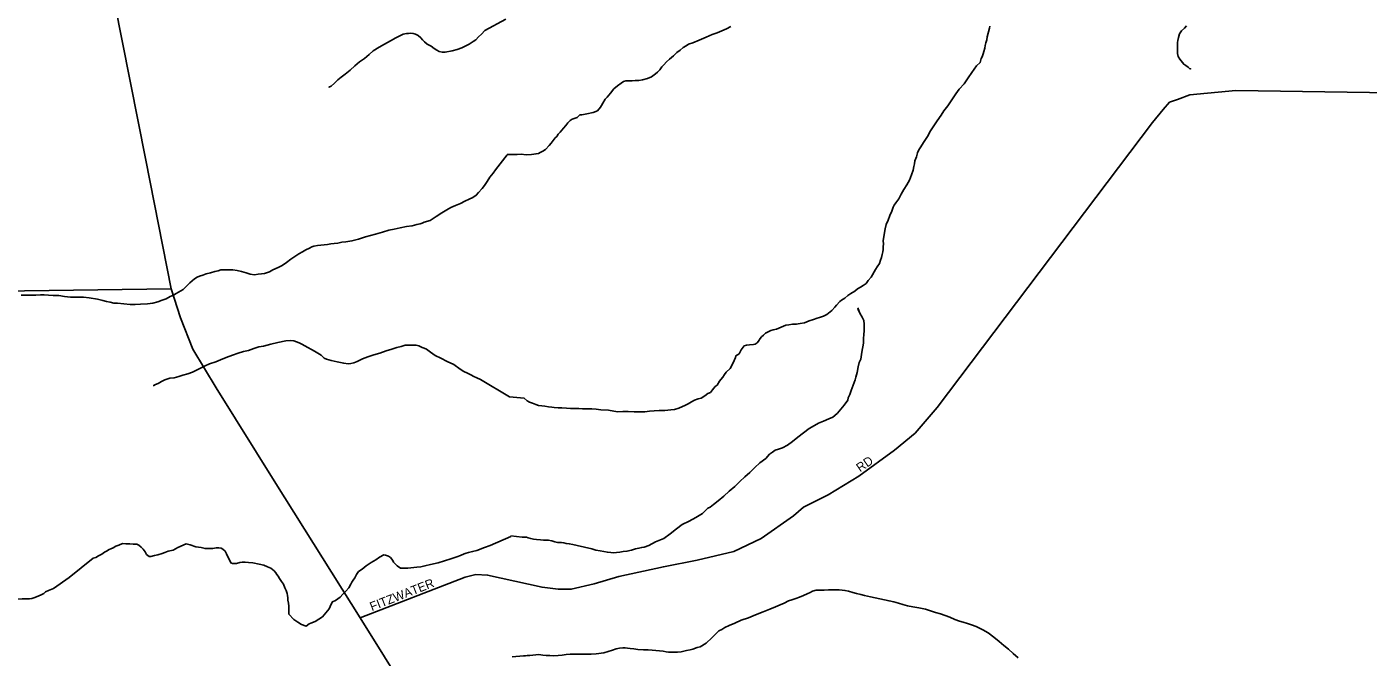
# Model space of a CAD drawing. Extents: x 2010165 to 2382125, y 1060529 to 1407316.
# Drawn here: x 2206176 to 2213739, y 1217618 to 1221171 of the extents above; entities that cross this region are included whole.
import ezdxf

# ---------------------------------------------------------------- set-up
doc = ezdxf.new("R2010")
doc.units = 0
for name, color, linetype in [('GM_X_City_Street', 7, 'Continuous'), ('GM_X_City_Street_Text', 7, 'Continuous'), ('GM_X_Minor_River', 7, 'Continuous'), ('GM_X_State_Route', 7, 'Continuous')]:
    doc.layers.add(name, color=color, linetype=linetype)

msp = doc.modelspace()

# ---------------------------------------------------------------- linework, layer by layer
at = {"layer": 'GM_X_City_Street'}
for points in [[(2208056, 1217840.3), (2208646.9, 1218069), (2208707.3, 1218083.5), (2208774.3, 1218080.8), (2209081.4, 1218012.5), (2209172.1, 1218002), (2209245.6, 1218000.7), (2209375.3, 1218030.9), (2209513.3, 1218073), (2209765.6, 1218128.1), (2209955.2, 1218164.8), (2210163.2, 1218213.6), (2210316.2, 1218287), (2210499.7, 1218415.4), (2210554.8, 1218464.3), (2210693.8, 1218532.9), (2210867.7, 1218637.5), (2211067.6, 1218784.3), (2211185.4, 1218880.8), (2211309.3, 1219025.4), (2212523.5, 1220632.4), (2212583.4, 1220704.7), (2212619.3, 1220746.9), (2212663.3, 1220761), (2212733.3, 1220787.2), (2212993.3, 1220811.8), (2214123.3, 1220795.8)], [(2204509.8, 1219660.2), (2206989.8, 1219694.1)]]:
    msp.add_lwpolyline(points, dxfattribs=at)
at = {"layer": 'GM_X_Minor_River'}
for points in [[(2208877.8, 1221214.9), (2208759, 1221151.1), (2208739.5, 1221130.5), (2208723.8, 1221114), (2208708.3, 1221097.5), (2208692.4, 1221089.1), (2208670.8, 1221072.5), (2208651, 1221063.9), (2208629.2, 1221053.3), (2208603.5, 1221042.6), (2208573.6, 1221035.8), (2208535.6, 1221028.8), (2208517.6, 1221028.3), (2208501.5, 1221031.9), (2208487.2, 1221039.5), (2208472.9, 1221049.2), (2208456.5, 1221062.8), (2208434.2, 1221074.3), (2208417.8, 1221085.9), (2208407.5, 1221097.7), (2208397.1, 1221109.4), (2208382.7, 1221123.1), (2208368.5, 1221128.8), (2208354.3, 1221134.4), (2208338.2, 1221136), (2208328.3, 1221133.8), (2208316.2, 1221133.4), (2208298.3, 1221128.9), (2208278.5, 1221120.4), (2208256.7, 1221109.8), (2208227.1, 1221092.9), (2208193.5, 1221074), (2208161.9, 1221057.1), (2208128.4, 1221036.1), (2208106.9, 1221015.5), (2208079.4, 1220992.7), (2208051.8, 1220973.9), (2208026.4, 1220951.1), (2207999, 1220926.3), (2207971.5, 1220903.5), (2207947.9, 1220886.8), (2207930.2, 1220872.3), (2207910.7, 1220853.7), (2207893.1, 1220837.2), (2207879.2, 1220830.8), (2207879.2, 1220830.8)], [(2210146.2, 1221172.5), (2210120.3, 1221160.2), (2210094.4, 1221147.8), (2210068.5, 1221137.4), (2210040.6, 1221127), (2210006.7, 1221112.5), (2209966.8, 1221095.9), (2209931, 1221081.4), (2209907, 1221073.1), (2209893.1, 1221064.9), (2209877.2, 1221054.6), (2209859.4, 1221040.4), (2209841.5, 1221026.1), (2209821.7, 1221007.8), (2209799.9, 1220989.4), (2209782.1, 1220973.1), (2209768.3, 1220956.9), (2209756.4, 1220944.7), (2209744.6, 1220928.4), (2209732.7, 1220916.3), (2209720.8, 1220906.1), (2209699, 1220889.7), (2209675.1, 1220879.4), (2209647.1, 1220873), (2209627.2, 1220868.7), (2209607.1, 1220868.5), (2209589.1, 1220866.2), (2209575.1, 1220866.1), (2209565.1, 1220865.9), (2209553.1, 1220865.8), (2209541.1, 1220863.6), (2209527.2, 1220853.4), (2209507.3, 1220839.1)], [(2211606.8, 1221175.1), (2211605, 1221163.1), (2211591.6, 1221114.7), (2211589.8, 1221098.6), (2211584, 1221080.4), (2211580.2, 1221066.3), (2211578.4, 1221050.3), (2211572.6, 1221032.1), (2211568.8, 1221018), (2211563, 1221001.9), (2211557.1, 1220991.8), (2211551.4, 1220969.6), (2211531.6, 1220951.3), (2211517.8, 1220933), (2211504.1, 1220912.8), (2211484.4, 1220884.4), (2211460.8, 1220850), (2211433.1, 1220819.5), (2211413.4, 1220793.1), (2211391.8, 1220758.7), (2211368.2, 1220726.3), (2211346.6, 1220697.9), (2211330.8, 1220673.6), (2211309.2, 1220641.2), (2211289.6, 1220612.8), (2211271.9, 1220584.5), (2211254.3, 1220552.1), (2211232.7, 1220519.8), (2211216.9, 1220495.4), (2211205.2, 1220477.2), (2211197.4, 1220461.1), (2211191.6, 1220438.9), (2211183.9, 1220416.7), (2211182.1, 1220398.6), (2211178.3, 1220384.5), (2211174.6, 1220362.4), (2211164.9, 1220336.1), (2211153.3, 1220305.9), (2211137.6, 1220279.6), (2211121.9, 1220253.3), (2211106.2, 1220227), (2211092.5, 1220200.7), (2211076.8, 1220178.4), (2211066.9, 1220166.2), (2211061.1, 1220154.1), (2211053.4, 1220131.9), (2211041.7, 1220107.7), (2211032, 1220081.4), (2211022.3, 1220057.2), (2211016.6, 1220033.1), (2211005.4, 1219966.6), (2211005.7, 1219946.6), (2211003.9, 1219932.5), (2211004.1, 1219916.4), (2211002.2, 1219902.3), (2210998.4, 1219888.2)], [(2212714.9, 1221177.2), (2212703, 1221163), (2212687.2, 1221148.8), (2212675.4, 1221132.5), (2212669.6, 1221110.4), (2212665.9, 1221094.3), (2212664, 1221082.2), (2212664.3, 1221062.1), (2212664.8, 1221020), (2212667, 1221003.9), (2212677.2, 1220988), (2212691.5, 1220970.1), (2212699.7, 1220960.2), (2212711.8, 1220952.3), (2212723.9, 1220944.4), (2212734, 1220934.5), (2212738.1, 1220934.6), (2212738.1, 1220932.6)], [(2209507.3, 1220839.1), (2209485.5, 1220820.7), (2209467.8, 1220796.4), (2209448.1, 1220774.1), (2209436.2, 1220763.9), (2209424.4, 1220741.6), (2209416.6, 1220727.5), (2209410.7, 1220717.4), (2209393, 1220697.1), (2209369, 1220688.7), (2209333.1, 1220680.2), (2209305.1, 1220675.8), (2209295, 1220675.7), (2209279.2, 1220659.5), (2209251.3, 1220651.1), (2209239.4, 1220642.9), (2209227.5, 1220630.7), (2209215.7, 1220614.5), (2209201.9, 1220600.2), (2209192, 1220588.1), (2209184.1, 1220577.9), (2209172.2, 1220565.7), (2209164.4, 1220553.6), (2209154.5, 1220545.4), (2209144.7, 1220531.2), (2209132.8, 1220515), (2209121, 1220502.8), (2209101.2, 1220480.5), (2209085.3, 1220470.2), (2209071.4, 1220462), (2209061.4, 1220457.9), (2209047.4, 1220455.7), (2209021.5, 1220451.3), (2208991.4, 1220449), (2208963.3, 1220452.6), (2208941.3, 1220452.3), (2208885.2, 1220451.6)], [(2208885.2, 1220450.5), (2208818.2, 1220365.5), (2208804.7, 1220347.1), (2208787.2, 1220324.5), (2208771.8, 1220300), (2208756.4, 1220277.6), (2208742.9, 1220259.1), (2208723.4, 1220236.5), (2208709.8, 1220222.1), (2208690.1, 1220209.6), (2208670.3, 1220199), (2208646.5, 1220188.3), (2208620.8, 1220175.6), (2208593, 1220164.8), (2208567.3, 1220152.1), (2208543.5, 1220139.4), (2208515.9, 1220122.6), (2208484.4, 1220101.7), (2208450.9, 1220078.8), (2208417.1, 1220069.9), (2208405.2, 1220063.5), (2208393.3, 1220061.2), (2208375.3, 1220056.7), (2208349.4, 1220050), (2208317.5, 1220045.1), (2208281.6, 1220038.2), (2208247.7, 1220031.3), (2208217.8, 1220024.5), (2208182, 1220013.5), (2208142.2, 1220002.4), (2208086.4, 1219986.9), (2208046.7, 1219973.8), (2208008.8, 1219964.8), (2207974.9, 1219959.9), (2207952.9, 1219957.3), (2207928.9, 1219952.6), (2207909, 1219950.1), (2207891, 1219947.6), (2207871, 1219945.1), (2207815, 1219937.6), (2207795.1, 1219935.1), (2207783.1, 1219930.7), (2207769.3, 1219924.3), (2207749.5, 1219913.8), (2207729.7, 1219903.2), (2207710, 1219890.7), (2207686.4, 1219876), (2207664.7, 1219861.4), (2207641.1, 1219842.7), (2207615.5, 1219825.9), (2207593.7, 1219815.3), (2207564.1, 1219800.5), (2207544.3, 1219789.9), (2207516.5, 1219781.2), (2207498.5, 1219778.7), (2207480.5, 1219776.2), (2207460.5, 1219773.7), (2207436.3, 1219777.1), (2207412.1, 1219784.4), (2207385.8, 1219791.8), (2207361.6, 1219797.2), (2207337.4, 1219800.6), (2207311.3, 1219801.9), (2207285.3, 1219801.2), (2207269.3, 1219800.8), (2207255.3, 1219796.4), (2207235.4, 1219791.8), (2207211.5, 1219785.2), (2207187.6, 1219778.6), (2207167.8, 1219772), (2207149.9, 1219765.5), (2207136, 1219759.1), (2207122.2, 1219750.7), (2207108.5, 1219740.3), (2207094.8, 1219727.9), (2207077.2, 1219709.4), (2207057.7, 1219690.8), (2207018.2, 1219667.7), (2207002.4, 1219659.2), (2206984.5, 1219650.7), (2206962.8, 1219638.1), (2206939, 1219629.5), (2206915.2, 1219620.8), (2206887.3, 1219614.1), (2206857.3, 1219609.2), (2206817.2, 1219608.2), (2206787.2, 1219605.4), (2206759.1, 1219606.7), (2206686.8, 1219612.8), (2206666.7, 1219614.3), (2206646.5, 1219619.8), (2206626.3, 1219623.3), (2206604.1, 1219628.7), (2206573.9, 1219635.9), (2206527.5, 1219642.8), (2206495.3, 1219647.9), (2206459.3, 1219647), (2206423.1, 1219648.1), (2206389, 1219651.2), (2206356.7, 1219656.3), (2206324.6, 1219657.5)], [(2210998.4, 1219888.2), (2210994.7, 1219870.1), (2210988.8, 1219856), (2210983.1, 1219837.8), (2210971.3, 1219817.6), (2210961.5, 1219803.4), (2210936, 1219760.9), (2210920.2, 1219740.7), (2210908.4, 1219724.4), (2210892.5, 1219712.2), (2210876.6, 1219704), (2210860.7, 1219693.7), (2210844.8, 1219681.5), (2210823, 1219667.1), (2210805.1, 1219656.9), (2210789.2, 1219642.6), (2210769.4, 1219630.3), (2210759.4, 1219622.1), (2210741.7, 1219601.8), (2210731.8, 1219591.7), (2210716, 1219571.4), (2210706.1, 1219565.2), (2210686.3, 1219548.9), (2210668.3, 1219540.6), (2210646.4, 1219532.3), (2210632.4, 1219528.1), (2210612.5, 1219521.9), (2210586.5, 1219513.5), (2210560.6, 1219503.1), (2210536.6, 1219498.8), (2210514.6, 1219494.5), (2210492.6, 1219494.2), (2210472.6, 1219492), (2210456.6, 1219489.8), (2210416.7, 1219473.2), (2210402.8, 1219467), (2210384.8, 1219462.7), (2210370.9, 1219458.6), (2210352.9, 1219450.3), (2210341, 1219444.1), (2210329.1, 1219433.9), (2210319.2, 1219423.8), (2210311.3, 1219413.6), (2210301.5, 1219399.4), (2210293.6, 1219389.3), (2210283.7, 1219383.1), (2210273.7, 1219381), (2210251.7, 1219378.7), (2210233.7, 1219376.5), (2210221.7, 1219372.3), (2210203.9, 1219350), (2210192.2, 1219327.8), (2210174.3, 1219317.5), (2210172.4, 1219307.4), (2210158.8, 1219277.1), (2210141.2, 1219244.8), (2210119.4, 1219224.4), (2210109.6, 1219212.2), (2210099.8, 1219196.1), (2210089.9, 1219183.9), (2210082, 1219173.7), (2210068.3, 1219151.5), (2210056.4, 1219143.3), (2210042.6, 1219125), (2210030.7, 1219110.8), (2210016.8, 1219104.6), (2209998.9, 1219090.3), (2209979.1, 1219078), (2209961.1, 1219073.8), (2209941.1, 1219067.5), (2209923.2, 1219057.2), (2209905.3, 1219047), (2209889.4, 1219038.7), (2209851.6, 1219022.2), (2209827.6, 1219013.9), (2209807.6, 1219011.6), (2209773.6, 1219009.1), (2209741.5, 1219008.8), (2209713.5, 1219006.4), (2209687.5, 1219004), (2209661.5, 1219001.7), (2209633.4, 1219001.3), (2209601.4, 1219000.9), (2209567.3, 1219002.5), (2209537.2, 1219002.1), (2209509.2, 1219001.8), (2209485.1, 1219005.5), (2209455, 1219011.1), (2209412.9, 1219012.6), (2209386.8, 1219016.3), (2209362.7, 1219018), (2209334.7, 1219017.6), (2209308.6, 1219017.3), (2209288.6, 1219019), (2209264.5, 1219020.7), (2209242.5, 1219020.4), (2209218.4, 1219022.1), (2209192.3, 1219023.8), (2209172.3, 1219023.6), (2209150.2, 1219025.3), (2209136.2, 1219027.1)], [(2206324.6, 1219657.5), (2206298.5, 1219658.8), (2206274.4, 1219660.2), (2206252.4, 1219659.6), (2206226.3, 1219658.9), (2206192.2, 1219658.1), (2206144.1, 1219658.8)], [(2210862.1, 1219587.3), (2210872.5, 1219557.3), (2210862.2, 1219579.3), (2210872.5, 1219557.3), (2210886.8, 1219535.4), (2210895.1, 1219515.4), (2210897.4, 1219495.4), (2210897.6, 1219477.3), (2210897.8, 1219457.2), (2210896.1, 1219437.1), (2210894.4, 1219415), (2210892.7, 1219388.9), (2210889, 1219366.8), (2210885.2, 1219348.6), (2210881.5, 1219324.5), (2210877.9, 1219298.4), (2210870.1, 1219278.2), (2210864.4, 1219254), (2210858.8, 1219221.8), (2210851.2, 1219195.6), (2210847.3, 1219181.5), (2210841.5, 1219165.4), (2210835.7, 1219151.2), (2210829.9, 1219137.1), (2210824.1, 1219121), (2210816.3, 1219098.8), (2210806.6, 1219080.6), (2210804.7, 1219066.5), (2210785.1, 1219038.1), (2210747.6, 1218993.5), (2210731.7, 1218981.2), (2210719.8, 1218971), (2210697.9, 1218960.7), (2210668, 1218948.3), (2210640.1, 1218937.9), (2210618.3, 1218923.6), (2210586.4, 1218907.1), (2210522.9, 1218858.1), (2210493.2, 1218833.6), (2210465.4, 1218813.2), (2210437.5, 1218798.8), (2210413.6, 1218790.4), (2210395.7, 1218784.2), (2210379.8, 1218773.9), (2210363.9, 1218761.7), (2210342.2, 1218737.3), (2210308.4, 1218712.8), (2210280.7, 1218686.3), (2210253, 1218659.9), (2210225.3, 1218635.4), (2210195.6, 1218608.9), (2210167.9, 1218580.5), (2210136.2, 1218553.9), (2210106.5, 1218525.5), (2210074.8, 1218498.9), (2210047, 1218478.5), (2210029.1, 1218464.2), (2210015.2, 1218458), (2209985.5, 1218427.5), (2209947.8, 1218405), (2209910, 1218384.4), (2209872.1, 1218365.8), (2209838.4, 1218341.3), (2209802.7, 1218312.7), (2209767, 1218286.2), (2209721.1, 1218267.5), (2209683.3, 1218247), (2209657.4, 1218238.6), (2209643.4, 1218236.4), (2209627.4, 1218232.2), (2209607.4, 1218227.9), (2209585.5, 1218221.6), (2209559.5, 1218215.3), (2209539.5, 1218213), (2209519.5, 1218210.7), (2209501.5, 1218208.5), (2209483.5, 1218206.3), (2209469.4, 1218208.1), (2209449.4, 1218209.8), (2209429.3, 1218213.6), (2209409.2, 1218217.4), (2209385.1, 1218221.1), (2209361, 1218228.8), (2209278.6, 1218247.8), (2209254.4, 1218253.5), (2209234.4, 1218257.3), (2209216.3, 1218259.1), (2209204.2, 1218262.9), (2209190.2, 1218264.8), (2209180.2, 1218264.6), (2209168.1, 1218264.5), (2209154.1, 1218268.3), (2209136, 1218274.1), (2209115.9, 1218277.9), (2209101.8, 1218277.7), (2209089.8, 1218277.5), (2209071.8, 1218279.3), (2209049.7, 1218281), (2209033.7, 1218282.8), (2209017.6, 1218286.7), (2209003.5, 1218290.5)], [(2208898.4, 1219085.3), (2208733.8, 1219182.6), (2208713.4, 1219192.1), (2208697.2, 1219199.7), (2208678.9, 1219209.3), (2208660.6, 1219218.8), (2208640.3, 1219228.3), (2208619.9, 1219241.9), (2208583.1, 1219267), (2208546.5, 1219284.1), (2208509.9, 1219303.2), (2208479.4, 1219318.5), (2208452.8, 1219337.9), (2208430.4, 1219353.4), (2208416.2, 1219359), (2208406, 1219362.8), (2208385.7, 1219372.3), (2208371.6, 1219375.9), (2208349.5, 1219377.3), (2208331.5, 1219376.9), (2208309.4, 1219376.3), (2208287.5, 1219369.7), (2208261.7, 1219363), (2208233.8, 1219354.2), (2208202, 1219345.3), (2208166.2, 1219332.4), (2208132.4, 1219321.4), (2208098.6, 1219310.5), (2208068.8, 1219299.7), (2208039.2, 1219284.9), (2208019.3, 1219276.3), (2208003.4, 1219273.9), (2207987.4, 1219271.4), (2207963.2, 1219274.8), (2207926.9, 1219281.9), (2207892.6, 1219291.1), (2207866.3, 1219298.4), (2207852.2, 1219304.1), (2207835.7, 1219319.7), (2207817.3, 1219331.2), (2207799, 1219342.8), (2207780.7, 1219352.4), (2207760.3, 1219363.9), (2207744, 1219373.5), (2207727.7, 1219383.1), (2207711.4, 1219390.7), (2207697.3, 1219396.4), (2207681.1, 1219402), (2207661, 1219403.4), (2207637, 1219400.8), (2207591.1, 1219391.6), (2207551.2, 1219382.5), (2207511.4, 1219371.4), (2207483.5, 1219366.7), (2207455.7, 1219357.9), (2207425.9, 1219347.1), (2207398, 1219340.3), (2207368.1, 1219331.5), (2207336.3, 1219320.6), (2207300.6, 1219307.6), (2207268.9, 1219294.8), (2207241.1, 1219282), (2207205.3, 1219271), (2207181.5, 1219260.3), (2207132.1, 1219234.9), (2207110.3, 1219224.3), (2207084.5, 1219215.6), (2207056.7, 1219206.9), (2207032.8, 1219200.2), (2207006.9, 1219193.5), (2206982.9, 1219190.9), (2206955, 1219182.1), (2206935.3, 1219171.6), (2206917.5, 1219161.1), (2206901.6, 1219154.6), (2206891.7, 1219150.3), (2206887.7, 1219150.2)], [(2209136.2, 1219027.1), (2209118.1, 1219028.9), (2209096, 1219032.6), (2209080, 1219034.4), (2209061.9, 1219036.2), (2209045.8, 1219042), (2209027.7, 1219049.8), (2209009.6, 1219055.6), (2208997.4, 1219063.5), (2208981.2, 1219077.3), (2208898.4, 1219085.4)], [(2207074.2, 1218257.6), (2207028.6, 1218236.3), (2207001, 1218221.5), (2206973.1, 1218214.8), (2206955.2, 1218208.3), (2206939.3, 1218201.8), (2206915.5, 1218195.2), (2206895.5, 1218190.6), (2206875.6, 1218186.1), (2206865.6, 1218185.8), (2206851.2, 1218197.5), (2206842.8, 1218211.3), (2206832.4, 1218227.1), (2206820, 1218238.8), (2206807.7, 1218248.6), (2206795.6, 1218254.3), (2206775.5, 1218255.8), (2206757.4, 1218257.3), (2206735.3, 1218256.7), (2206715.2, 1218258.2), (2206695.4, 1218249.6), (2206677.5, 1218243.1), (2206663.7, 1218234.8), (2206649.9, 1218228.4), (2206639.9, 1218224.1), (2206626.1, 1218215.7), (2206614.3, 1218209.3), (2206598.5, 1218198.9), (2206580.8, 1218188.4), (2206564.9, 1218179.9), (2206551, 1218175.6), (2206551, 1218175.6)], [(2208906, 1218299.1), (2208789, 1218248.4), (2208757.3, 1218235.5), (2208713.6, 1218220.3), (2208689.7, 1218213.6), (2208665.7, 1218209), (2208653.8, 1218204.6), (2208641.9, 1218200.3), (2208622.1, 1218191.8), (2208600.2, 1218183.2), (2208566.5, 1218172.2), (2208530.6, 1218161.3), (2208494.8, 1218150.3), (2208453, 1218141.1), (2208421.1, 1218132.3), (2208397.2, 1218127.6), (2208375.2, 1218125.1), (2208325.2, 1218119.7), (2208301.2, 1218119.1), (2208283.1, 1218120.6), (2208264.7, 1218132.2), (2208252.4, 1218143.9), (2208244.1, 1218153.7), (2208239.8, 1218163.7), (2208227.4, 1218179.4), (2208215.1, 1218187.1), (2208198.9, 1218192.7), (2208188.8, 1218194.5), (2208165.1, 1218181.8), (2208143.5, 1218167.2), (2208117.8, 1218152.4), (2208090.2, 1218133.6), (2208066.7, 1218114.9), (2208047, 1218100.4), (2208035.4, 1218084), (2208025.9, 1218065.7), (2208016.2, 1218051.4), (2208008.5, 1218041.1), (2208002.8, 1218028.9), (2207991.3, 1218008.6), (2207975.8, 1217990.1), (2207958.2, 1217973.6), (2207942.6, 1217957.1), (2207917, 1217938.3), (2207899.2, 1217929.8), (2207891.5, 1217917.6), (2207880.2, 1217891.2), (2207843.3, 1217846.1), (2207801.9, 1217818.9), (2207778.1, 1217810.2), (2207768.2, 1217805.9), (2207750.5, 1217793.4), (2207724.1, 1217802.8), (2207703.7, 1217816.3), (2207681.3, 1217829.8), (2207654.4, 1217861.2), (2207653.8, 1217883.2), (2207653.2, 1217905.3), (2207650.7, 1217923.3), (2207648.3, 1217939.3), (2207647.9, 1217953.4), (2207645.6, 1217965.3), (2207643.2, 1217977.3), (2207638.8, 1217993.3), (2207630.4, 1218009.1), (2207623.8, 1218029), (2207611.3, 1218044.8), (2207600.9, 1218060.6), (2207592.5, 1218074.4), (2207586.2, 1218084.3), (2207579.9, 1218094.1), (2207571.6, 1218104), (2207551.2, 1218119.5), (2207532.9, 1218127), (2207512.6, 1218136.6), (2207486.4, 1218141.9), (2207450.1, 1218149), (2207426, 1218152.3), (2207407.9, 1218153.9), (2207389.8, 1218153.4), (2207377.9, 1218151.1), (2207357.9, 1218146.5), (2207335.9, 1218146), (2207325.8, 1218149.7), (2207317.2, 1218169.6), (2207308.8, 1218183.4), (2207302.3, 1218201.3), (2207293.9, 1218215.1), (2207281.6, 1218226.9), (2207271.4, 1218232.6), (2207259.3, 1218234.3), (2207243.3, 1218233.9), (2207225.3, 1218231.4), (2207203.3, 1218230.8), (2207181.2, 1218230.3), (2207159, 1218235.7), (2207128.8, 1218240.9), (2207096.4, 1218252.1), (2207074.2, 1218257.6)], [(2209003.5, 1218290.5), (2208993.4, 1218294.4), (2208969.4, 1218294.1), (2208906, 1218301.7)], [(2206551, 1218175.6), (2206414.8, 1218066.4)], [(2206414.8, 1218066.4), (2206327, 1218005), (2206299.2, 1217994.3), (2206281.4, 1217985.8), (2206271.6, 1217977.5), (2206257.8, 1217969.1), (2206243.9, 1217964.7), (2206230, 1217958.3), (2206216.1, 1217951.9), (2206204.2, 1217949.6), (2206192.2, 1217947.3), (2206180.2, 1217947), (2206164.1, 1217946.6), (2206150.1, 1217946.2), (2206120.1, 1217945.4), (2206108, 1217945.1), (2206106, 1217945)], [(2210554.6, 1217964.9), (2210532.7, 1217956.6), (2210512.7, 1217948.3), (2210488.8, 1217942), (2210470.8, 1217935.7), (2210446.9, 1217923.4), (2210423, 1217913.1), (2210397.1, 1217902.7), (2210365.2, 1217888.2), (2210327.4, 1217873.7), (2210285.5, 1217857.1), (2210245.6, 1217840.5), (2210203.8, 1217825.9), (2210167.9, 1217809.4), (2210136, 1217796.9), (2210112.1, 1217784.6), (2210094.2, 1217774.3), (2210078.3, 1217766.1), (2210062.5, 1217751.8), (2210038.7, 1217727.4), (2210007.1, 1217696.9), (2209973.3, 1217676.4), (2209955.3, 1217672.1), (2209931.4, 1217663.8), (2209915.4, 1217659.6), (2209895.4, 1217655.3), (2209865.4, 1217648.9), (2209845.4, 1217646.6), (2209793.3, 1217646), (2209781.3, 1217647.8), (2209763.2, 1217651.6), (2209743.1, 1217653.4), (2209723.1, 1217655.1), (2209703, 1217656.9), (2209679, 1217658.6), (2209652.9, 1217660.2), (2209620.8, 1217661.8), (2209598.7, 1217665.6), (2209578.7, 1217667.3), (2209562.6, 1217669.1), (2209550.6, 1217671), (2209536.5, 1217670.8), (2209518.5, 1217668.6), (2209498.6, 1217664.3), (2209478.6, 1217658), (2209454.7, 1217649.7), (2209428.7, 1217643.3), (2209386.7, 1217636.8), (2209358.7, 1217634.4), (2209332.6, 1217634.1), (2209308.6, 1217635.8), (2209284.5, 1217635.4), (2209262.5, 1217635.2), (2209240.5, 1217634.9), (2209216.4, 1217632.6), (2209194.4, 1217630.3), (2209172.4, 1217628), (2209148.4, 1217625.7), (2209124.3, 1217627.4), (2209104.3, 1217627.1), (2209086.3, 1217628.9), (2209074.2, 1217630.8), (2209060.2, 1217632.6), (2209046.2, 1217630.4), (2209030.1, 1217630.2), (2209012.1, 1217628), (2208998.1, 1217627.8), (2208986.1, 1217625.6), (2208976.1, 1217625.5), (2208912.6, 1217619.6)], [(2211765.4, 1217614.9), (2211737, 1217638.7), (2211710.7, 1217662.4), (2211684.3, 1217684.2), (2211658, 1217705.9), (2211627.6, 1217731.6), (2211597.2, 1217755.3), (2211567, 1217773), (2211528.7, 1217790.6), (2211502.5, 1217800.3), (2211480.3, 1217808.1), (2211456.2, 1217815.8), (2211434.1, 1217821.5), (2211407.9, 1217831.2), (2211379.7, 1217842.9), (2211353.5, 1217852.6), (2211327.4, 1217862.3), (2211299.2, 1217870), (2211271, 1217879.7), (2211242.9, 1217889.4), (2211204.7, 1217896.9), (2211172.5, 1217902.5), (2211142.4, 1217908.2), (2211116.3, 1217915.9), (2211090.1, 1217921.6), (2211064, 1217929.3), (2211037.9, 1217934.9), (2210959.5, 1217952), (2210933.4, 1217957.7), (2210899.2, 1217965.3), (2210879.1, 1217971.1), (2210855, 1217976.8), (2210832.9, 1217982.5), (2210808.7, 1217990.3), (2210788.7, 1217994), (2210772.6, 1217995.8), (2210756.5, 1217997.6), (2210740.5, 1217997.4), (2210718.5, 1217997.1), (2210696.4, 1217996.8), (2210672.4, 1217996.6), (2210640.4, 1217996.1), (2210626.3, 1217996), (2210606.4, 1217989.7), (2210592.4, 1217983.5), (2210576.5, 1217975.2), (2210554.6, 1217964.9)]]:
    msp.add_lwpolyline(points, dxfattribs=at)
at = {"layer": 'GM_X_State_Route'}
for points in [[(2206846.5, 1220420), (2206539.4, 1221975.4)], [(2208422.9, 1216772.2), (2208421.8, 1216911.9), (2208418.1, 1217139), (2208402.2, 1217227.5), (2208375.1, 1217311), (2208331, 1217400.6), (2208056, 1217840.3), (2207580.8, 1218597.3), (2207244.4, 1219135.6), (2207112.8, 1219355), (2207042, 1219530.2), (2206989.8, 1219694.1), (2206846.5, 1220420)]]:
    msp.add_lwpolyline(points, dxfattribs=at)

# ---------------------------------------------------------------- texts
at = {"layer": 'GM_X_City_Street_Text'}
for s, rotation, p in [('RD', 34.51432, (2210874.4, 1218659.3)), ('FITZWATER', 21.40001, (2208121.9, 1217877.2))]:
    msp.add_text(s, height=50, rotation=rotation, dxfattribs=at).set_placement(p)

doc.saveas('drawing.dxf')
